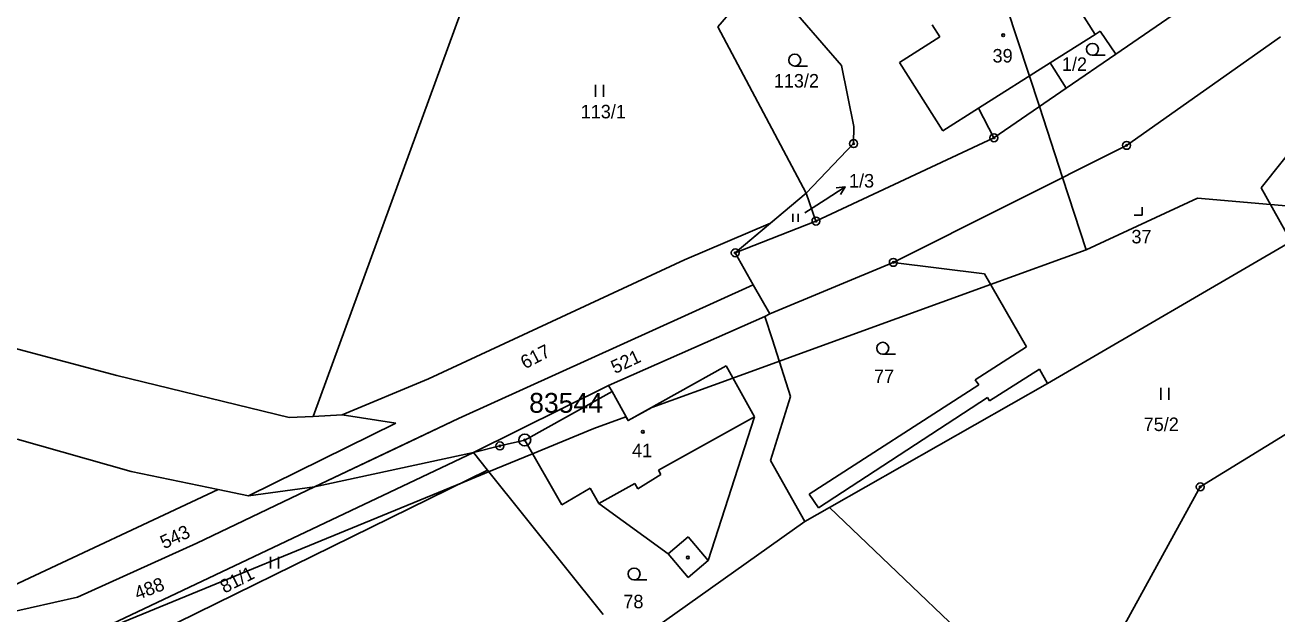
# Model space of a CAD drawing. Extents: x -547623 to -538651, y -1096714 to -1086522.
# Drawn here: x -544134.1 to -543976.5, y -1094408.9 to -1094334.7 of the extents above; entities that cross this region are included whole.
import ezdxf

# ---------------------------------------------------------------- set-up
doc = ezdxf.new("R2010")
doc.units = 0
for name, color, linetype in [('podzemní_provozovana', 7, 'Continuous'), ('Vrstva 1', 7, 'Continuous'), ('Vrstva 25', 7, 'Continuous'), ('Vrstva 33', 7, 'Continuous'), ('Vrstva 41', 7, 'Continuous'), ('Vrstva 52', 7, 'Continuous'), ('Vrstva 53', 7, 'Continuous'), ('Vrstva 83', 7, 'Continuous'), ('Vrstva 86', 7, 'Continuous'), ('Vrstva 90', 7, 'Continuous'), ('Vrstva 92', 7, 'Continuous')]:
    doc.layers.add(name, color=color, linetype=linetype)

msp = doc.modelspace()

# ---------------------------------------------------------------- linework, layer by layer
at = {"layer": 'podzemní_provozovana'}
msp.add_line((-544033.39, -1094356.7), (-544030.87, -1094355.08), dxfattribs=at)
for points in [[(-544031.98, -1094355.2), (-544030.87, -1094355.08), (-544031.44, -1094356.04)], [(-544035.93, -1094358.34), (-544033.39, -1094356.7)]]:
    msp.add_lwpolyline(points, dxfattribs=at)
at = {"layer": 'Vrstva 1'}
for points in [[(-543999.38, -1094335.89), (-544004.83, -1094327.27)], [(-544041.23, -1094328.36), (-544046.91, -1094334.94)], [(-544078.36, -1094330.66), (-544097.84, -1094383.98)], [(-543988.89, -1094332.97), (-543996.75, -1094338.37)], [(-544046.91, -1094334.94), (-544035.76, -1094355.89)], [(-544018.94, -1094336.21), (-544019.9, -1094334.68)], [(-544024.01, -1094339.41), (-544018.94, -1094336.21)], [(-543999.38, -1094335.89), (-544005.03, -1094339.46)], [(-543999.38, -1094335.89), (-543998.73, -1094335.47)], [(-543998.73, -1094335.47), (-543996.75, -1094338.37)], [(-543976.01, -1094336.18), (-543995.41, -1094349.86)], [(-543996.75, -1094338.37), (-544003.02, -1094342.67)], [(-544018.56, -1094348.02), (-544024.01, -1094339.41)], [(-544005.03, -1094339.46), (-544003.02, -1094342.67)], [(-544003.02, -1094342.67), (-544012.12, -1094348.91)], [(-543978.47, -1094355.19), (-543968.22, -1094342.35)], [(-544014.08, -1094345.18), (-544018.56, -1094348.02)], [(-544012.12, -1094348.91), (-544014.08, -1094345.18)], [(-544012.12, -1094348.91), (-544034.53, -1094359.4)], [(-544024.79, -1094364.59), (-543995.41, -1094349.86)], [(-543974.7, -1094361.97), (-543978.47, -1094355.19)], [(-544034.53, -1094359.4), (-544035.76, -1094355.89)], [(-544051.1, -1094364.27), (-544040.27, -1094359.67)], [(-544034.53, -1094359.4), (-544044.7, -1094363.39)], [(-544005.36, -1094379.83), (-543974.7, -1094361.97)], [(-543934.68, -1094361.26), (-543986.14, -1094392.85)], [(-544083.34, -1094379.25), (-544051.1, -1094364.27)], [(-544040.36, -1094371.09), (-544024.79, -1094364.59)], [(-544024.79, -1094364.59), (-544013.3, -1094366.04)], [(-544013.3, -1094366.04), (-544008.02, -1094375.22)], [(-544042.43, -1094367.42), (-544040.36, -1094371.09)], [(-544060.64, -1094380.08), (-544040.99, -1094371.39)], [(-544040.99, -1094371.39), (-544040.36, -1094371.09)], [(-544039.99, -1094374.34), (-544040.99, -1094371.39)], [(-544142.65, -1094373.52), (-544122.56, -1094378.84)], [(-544037.74, -1094381.47), (-544039.99, -1094374.34)], [(-544014.48, -1094379.36), (-544008.02, -1094375.22)], [(-544058.19, -1094384.52), (-544045.85, -1094377.63)], [(-544045.85, -1094377.63), (-544042.29, -1094384.02)], [(-544122.56, -1094378.84), (-544100.86, -1094384.12)], [(-544094.19, -1094383.8), (-544083.34, -1094379.25)], [(-544014.04, -1094380), (-544014.48, -1094379.36)], [(-544006.4, -1094378.03), (-544012.66, -1094382.03)], [(-544006.4, -1094378.03), (-544005.36, -1094379.83)], [(-544077.67, -1094388.52), (-544060.64, -1094380.08)], [(-544060.21, -1094380.86), (-544060.64, -1094380.08)], [(-544060.21, -1094380.86), (-544058.19, -1094384.52)], [(-544035.37, -1094393.78), (-544014.04, -1094380)], [(-544032.82, -1094395.45), (-544005.36, -1094379.83)], [(-544037.74, -1094381.47), (-544040.24, -1094389.53)], [(-544012.94, -1094381.62), (-544034.21, -1094395.49)], [(-544012.66, -1094382.03), (-544012.94, -1094381.62)], [(-544100.86, -1094384.12), (-544097.84, -1094383.98)], [(-544097.84, -1094383.98), (-544094.19, -1094383.8)], [(-544094.19, -1094383.8), (-544087.43, -1094384.84)], [(-544048.11, -1094402.14), (-544042.29, -1094384.02)], [(-544087.43, -1094384.84), (-544105.98, -1094393.98)], [(-544120.76, -1094390.93), (-544135.14, -1094386.86)], [(-544071.21, -1094386.96), (-544074.34, -1094387.7)], [(-544071.21, -1094386.96), (-544066.52, -1094395.13)], [(-544133.78, -1094415.15), (-544077.67, -1094388.52)], [(-544077.67, -1094388.52), (-544097.67, -1094392.87)], [(-544074.34, -1094387.7), (-544077.67, -1094388.52)], [(-544077.67, -1094388.52), (-544075.91, -1094390.77)], [(-544040.24, -1094389.53), (-544035.94, -1094397.23)], [(-544075.91, -1094390.77), (-544132.12, -1094418.36)], [(-544109.8, -1094393.19), (-544120.76, -1094390.93)], [(-544075.91, -1094390.77), (-544061.32, -1094408.94)], [(-544136.31, -1094405.59), (-544109.8, -1094393.19)], [(-544105.98, -1094393.98), (-544109.8, -1094393.19)], [(-544105.98, -1094393.98), (-544097.67, -1094392.87)], [(-544062.97, -1094393.04), (-544066.52, -1094395.13)], [(-544061.89, -1094394.96), (-544062.97, -1094393.04)], [(-543986.14, -1094392.85), (-543997.08, -1094412.73)], [(-544053.16, -1094401.3), (-544061.89, -1094394.96)], [(-544034.21, -1094395.49), (-544035.37, -1094393.78)], [(-544035.94, -1094397.23), (-544032.82, -1094395.45)], [(-544007.33, -1094419.81), (-544032.82, -1094395.45)], [(-544058.08, -1094412.97), (-544035.94, -1094397.23)], [(-544050.63, -1094404.28), (-544053.16, -1094401.3)], [(-544048.11, -1094402.14), (-544050.63, -1094404.28)]]:
    msp.add_lwpolyline(points, dxfattribs=at)
at = {"layer": 'Vrstva 25'}
for p, q in [((-544037.2, -1094339.88), (-544035.6, -1094339.88)), ((-543999.71, -1094338.52), (-543998.11, -1094338.52)), ((-544062.3, -1094343.76), (-544062.3, -1094342.26)), ((-544061.3, -1094343.76), (-544061.3, -1094342.26)), ((-544037.45, -1094359.48), (-544037.45, -1094358.48)), ((-544036.78, -1094359.48), (-544036.78, -1094358.48)), ((-544026.12, -1094376.15), (-544024.52, -1094376.15)), ((-543991.1, -1094381.9), (-543991.1, -1094380.4)), ((-543990.1, -1094381.9), (-543990.1, -1094380.4)), ((-544103.24, -1094403.15), (-544103.24, -1094401.65)), ((-544102.24, -1094403.15), (-544102.24, -1094401.65)), ((-544057.43, -1094404.57), (-544055.83, -1094404.57))]:
    msp.add_line(p, q, dxfattribs=at)
msp.add_lwpolyline([(-543994.47, -1094358.65), (-543993.47, -1094358.65), (-543993.47, -1094357.65)], dxfattribs=at)
for centre, radius in [((-544010.95, -1094336), 0.175), ((-544037.2, -1094339.13), 0.75), ((-543999.71, -1094337.77), 0.75), ((-544026.12, -1094375.4), 0.75), ((-544056.33, -1094385.92), 0.175), ((-544050.66, -1094401.74), 0.175), ((-544057.43, -1094403.82), 0.75)]:
    msp.add_circle(centre, radius, dxfattribs=at)
at = {"layer": 'Vrstva 33'}
for points in [[(-544014.08, -1094345.18), (-544005.03, -1094339.46)], [(-544060.21, -1094380.86), (-544071.21, -1094386.96)], [(-544042.29, -1094384.02), (-544054.37, -1094390.77)], [(-544054.08, -1094391.29), (-544056.95, -1094393.12)], [(-544054.37, -1094390.77), (-544054.08, -1094391.29)], [(-544057.34, -1094392.43), (-544061.89, -1094394.96)], [(-544056.95, -1094393.12), (-544057.34, -1094392.43)], [(-544053.16, -1094401.3), (-544050.64, -1094399.16)], [(-544050.64, -1094399.16), (-544048.11, -1094402.14)]]:
    msp.add_lwpolyline(points, dxfattribs=at)
at = {"layer": 'Vrstva 41'}
msp.add_line((-544042.43, -1094367.42), (-544079.54, -1094384.23), dxfattribs=at)
msp.add_line((-544042.43, -1094367.42), (-544079.54, -1094384.23), dxfattribs=at)
for points in [[(-544041.23, -1094328.36), (-544031.33, -1094339.81)], [(-544041.23, -1094328.36), (-544031.33, -1094339.81)], [(-544031.33, -1094339.81), (-544029.75, -1094347.5)], [(-544031.33, -1094339.81), (-544029.75, -1094347.5)], [(-544029.75, -1094347.5), (-544029.79, -1094349.64)], [(-544029.75, -1094347.5), (-544029.79, -1094349.64)], [(-544029.79, -1094349.64), (-544035.76, -1094355.89)], [(-544029.79, -1094349.64), (-544035.76, -1094355.89)], [(-544035.76, -1094355.89), (-544040.27, -1094359.67)], [(-544035.76, -1094355.89), (-544040.27, -1094359.67)], [(-544040.27, -1094359.67), (-544044.7, -1094363.39)], [(-544040.27, -1094359.67), (-544044.7, -1094363.39)], [(-544044.7, -1094363.39), (-544042.43, -1094367.42)], [(-544044.7, -1094363.39), (-544042.43, -1094367.42)], [(-544079.54, -1094384.23), (-544086.61, -1094387.6)], [(-544079.54, -1094384.23), (-544086.61, -1094387.6)], [(-544086.61, -1094387.6), (-544097.67, -1094392.87)], [(-544086.61, -1094387.6), (-544097.67, -1094392.87)], [(-544097.67, -1094392.87), (-544112.5, -1094399.93)], [(-544097.67, -1094392.87), (-544112.5, -1094399.93)], [(-544112.5, -1094399.93), (-544127.55, -1094406.74)], [(-544112.5, -1094399.93), (-544127.55, -1094406.74)], [(-544127.55, -1094406.74), (-544136.49, -1094408.77)], [(-544127.55, -1094406.74), (-544136.49, -1094408.77)]]:
    msp.add_lwpolyline(points, dxfattribs=at)
at = {"layer": 'Vrstva 52'}
for points in [[(-544000.5, -1094363), (-544003.48, -1094353.91), (-544006.4, -1094344.99), (-544010.5, -1094332.5), (-544014.5, -1094323), (-544020.12, -1094317.73), (-544026.37, -1094311.87), (-544030.47, -1094308.03), (-544031.56, -1094307), (-544038.5, -1094300.5), (-544051.5, -1094294)], [(-544256.41, -1094456.65), (-544259.86, -1094447.12), (-544260.28, -1094444.5), (-544231.13, -1094433.92), (-544208.13, -1094433.1), (-544199.85, -1094432.08), (-544183.67, -1094429.57), (-544167.93, -1094423.38), (-544136.49, -1094408.77), (-544127.55, -1094406.74), (-544112.5, -1094399.93), (-544097.67, -1094392.87), (-544079.54, -1094384.23), (-544042.43, -1094367.42), (-544044.7, -1094363.39), (-544035.76, -1094355.89), (-544029.79, -1094349.64), (-544029.75, -1094347.5), (-544031.33, -1094339.81), (-544041.23, -1094328.36), (-544055.69, -1094320.85), (-544071.96, -1094309.67)], [(-544071.96, -1094309.67), (-544055.69, -1094320.85), (-544041.23, -1094328.36), (-544031.33, -1094339.81), (-544029.75, -1094347.5), (-544029.79, -1094349.64), (-544035.76, -1094355.89), (-544040.27, -1094359.67), (-544044.7, -1094363.39), (-544042.43, -1094367.42), (-544079.54, -1094384.23), (-544086.61, -1094387.6), (-544097.67, -1094392.87), (-544112.5, -1094399.93), (-544127.55, -1094406.74), (-544136.49, -1094408.77), (-544167.93, -1094423.38), (-544183.67, -1094429.57), (-544199.85, -1094432.08), (-544208.13, -1094433.1), (-544231.13, -1094433.92), (-544260.28, -1094444.5), (-544259.86, -1094447.12), (-544256.41, -1094456.65)], [(-543884.02, -1094373.48), (-543894.5, -1094369), (-543934.32, -1094361.04), (-543934.5, -1094361), (-543935.13, -1094360.95), (-543977.3, -1094357.3), (-543986.5, -1094356.5), (-544000.5, -1094363)], [(-544055.2, -1094382.85), (-544045, -1094379.15), (-544039.14, -1094377.02), (-544030.47, -1094373.88), (-544012.54, -1094367.37), (-544000.5, -1094363)], [(-544256.41, -1094456.65), (-544195.82, -1094436.63), (-544184.48, -1094432.89), (-544177.35, -1094430.53), (-544150, -1094421.5), (-544147.16, -1094420.33), (-544133.92, -1094414.88), (-544128.66, -1094412.72), (-544079.02, -1094392.3), (-544075.76, -1094390.96), (-544070.22, -1094388.68), (-544062.5, -1094385.5), (-544058.46, -1094384.03), (-544058.19, -1094384.52), (-544055.2, -1094382.85)]]:
    msp.add_lwpolyline(points, dxfattribs=at)
at = {"layer": 'Vrstva 83'}
for centre, radius in [((-544029.79, -1094349.64), 0.5), ((-544029.79, -1094349.64), 0.1), ((-544012.12, -1094348.91), 0.5), ((-544012.12, -1094348.91), 0.1), ((-543995.41, -1094349.86), 0.5), ((-543995.41, -1094349.86), 0.1), ((-544034.53, -1094359.4), 0.5), ((-544034.53, -1094359.4), 0.1), ((-544044.7, -1094363.39), 0.5), ((-544044.7, -1094363.39), 0.1), ((-544024.79, -1094364.59), 0.5), ((-544024.79, -1094364.59), 0.1), ((-544074.34, -1094387.7), 0.5), ((-544071.21, -1094386.96), 0.75), ((-544071.21, -1094386.96), 0.1), ((-544074.34, -1094387.7), 0.1), ((-543986.14, -1094392.85), 0.5), ((-543986.14, -1094392.85), 0.1)]:
    msp.add_circle(centre, radius, dxfattribs=at)
at = {"layer": 'Vrstva 90'}
for points in [[(-543999.38, -1094335.89), (-544004.83, -1094327.27)], [(-544018.94, -1094336.21), (-544019.9, -1094334.68)], [(-544024.01, -1094339.41), (-544018.94, -1094336.21)], [(-543999.38, -1094335.89), (-544005.03, -1094339.46)], [(-544018.56, -1094348.02), (-544024.01, -1094339.41)], [(-544014.08, -1094345.18), (-544005.03, -1094339.46)], [(-544014.08, -1094345.18), (-544018.56, -1094348.02)], [(-544058.19, -1094384.52), (-544045.85, -1094377.63)], [(-544045.85, -1094377.63), (-544042.29, -1094384.02)], [(-544060.21, -1094380.86), (-544071.21, -1094386.96)], [(-544060.21, -1094380.86), (-544058.19, -1094384.52)], [(-544042.29, -1094384.02), (-544054.37, -1094390.77)], [(-544071.21, -1094386.96), (-544066.52, -1094395.13)], [(-544054.08, -1094391.29), (-544056.95, -1094393.12)], [(-544054.37, -1094390.77), (-544054.08, -1094391.29)], [(-544062.97, -1094393.04), (-544066.52, -1094395.13)], [(-544061.89, -1094394.96), (-544062.97, -1094393.04)], [(-544057.34, -1094392.43), (-544061.89, -1094394.96)], [(-544056.95, -1094393.12), (-544057.34, -1094392.43)]]:
    msp.add_lwpolyline(points, dxfattribs=at)

# ---------------------------------------------------------------- texts
at = {"layer": 'podzemní_provozovana'}
msp.add_text('1/3', height=1.7, dxfattribs=at).set_placement((-544030.37, -1094355.17))
at = {"layer": 'Vrstva 53'}
msp.add_text('83544', height=2.5, dxfattribs=at).set_placement((-544070.65, -1094383.53))
at = {"layer": 'Vrstva 86'}
for s, height, p in [('1/2', 1.7, (-544003.56, -1094340.49)), ('113/2', 1.7, (-544039.84, -1094342.58)), ('113/1', 1.7, (-544064.16, -1094346.46)), ('1/3', 0.1, (-544036.03, -1094358.29)), ('77', 1.7, (-544027.22, -1094379.78)), ('75/2', 1.7, (-543993.26, -1094385.83)), ('78', 1.7, (-544058.79, -1094408.14))]:
    msp.add_text(s, height=height, dxfattribs=at).set_placement(p)
for s, rotation, p in [('617', 27.2352, (-544071.18, -1094378.07)), ('521', 25.1417, (-544059.85, -1094378.66)), ('543', 25.0259, (-544116.62, -1094400.72)), ('81/1', 27.1711, (-544109.02, -1094406.31)), ('488', 20.7287, (-544119.97, -1094407.12))]:
    msp.add_text(s, height=1.7, rotation=rotation, dxfattribs=at).set_placement(p)
at = {"layer": 'Vrstva 92'}
for s, p in [('39', (-544012.29, -1094339.43)), ('37', (-543994.8, -1094362.2)), ('41', (-544057.7, -1094389.12))]:
    msp.add_text(s, height=1.7, dxfattribs=at).set_placement(p)

doc.saveas('drawing.dxf')
